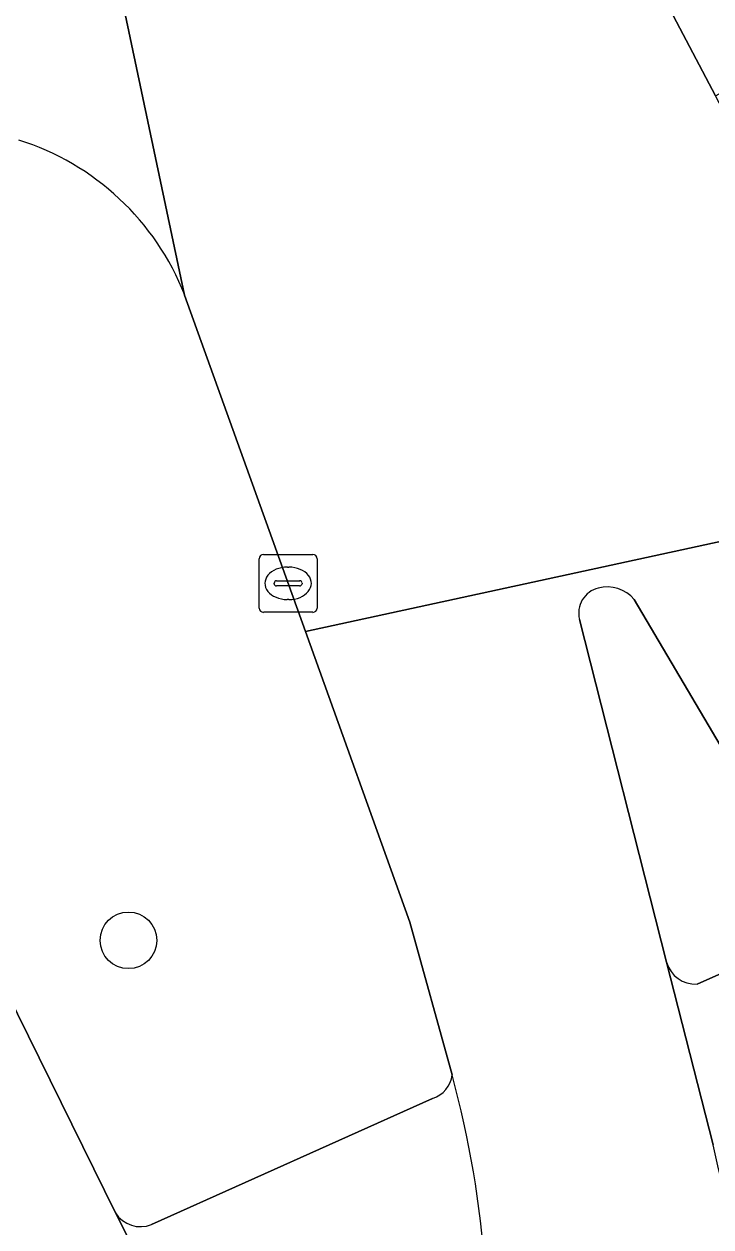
# Model space of a CAD drawing. Extents: x 159279 to 160377, y 384531 to 385888.
# Drawn here: x 159963.17 to 159975.03, y 384597.13 to 384617.89 of the extents above; entities that cross this region are included whole.
import ezdxf

# ---------------------------------------------------------------- set-up
doc = ezdxf.new("R2010")
doc.units = 0
for name, color, linetype in [('IMGEO_Boom', 7, 'Continuous'), ('IMGEO_Fietspad_open', 7, 'Continuous'), ('IMGEO_Groenvoorziening', 7, 'Continuous'), ('IMGEO_Kolk', 7, 'Continuous'), ('IMGEO_Rijbaan_lokaal_gesloten', 7, 'Continuous'), ('IMGEO_Rijbaan_lokaal_open', 7, 'Continuous'), ('IMGEO_Verkeerseiland_gesloten', 7, 'Continuous'), ('IMGEO_Voetpad_open', 7, 'Continuous')]:
    doc.layers.add(name, color=color, linetype=linetype)

msp = doc.modelspace()

# ---------------------------------------------------------------- linework, layer by layer
at = {"layer": 'IMGEO_Boom'}
msp.add_circle((159964.973, 384602.074), 0.489, dxfattribs=at)
at = {"layer": 'IMGEO_Fietspad_open'}
msp.add_lwpolyline([(159966.243, 384594.389), (159964.747, 384597.37), (159962.49, 384601.953)], dxfattribs=at)
at = {"layer": 'IMGEO_Groenvoorziening'}
for points in [[(159970.559, 384599.754), (159969.831, 384602.389), (159968.03, 384607.407), (159965.943, 384613.213)], [(159962.49, 384601.953), (159964.747, 384597.37)], [(159965.372, 384597.167), (159970.221, 384599.346)]]:
    msp.add_lwpolyline(points, dxfattribs=at)
for centre, radius, start, end in [((159961.719, 384611.564), 4.535, 21.3259, 72.5599), ((159970.084, 384599.803), 0.477, 286.6419, 354.0793), ((159965.184, 384597.65), 0.519, 212.7062, 291.3062)]:
    msp.add_arc(centre, radius, start, end, dxfattribs=at)
at = {"layer": 'IMGEO_Kolk'}
for p, q in [((159967.303, 384608.737), (159968.155, 384608.737)), ((159967.228, 384607.811), (159967.228, 384608.663)), ((159967.716, 384608.517), (159967.741, 384608.517)), ((159968.229, 384608.663), (159968.229, 384607.811)), ((159967.487, 384608.231), (159967.487, 384608.243)), ((159967.925, 384608.194), (159967.527, 384608.194)), ((159967.53, 384608.28), (159967.928, 384608.28)), ((159967.971, 384608.243), (159967.971, 384608.231)), ((159967.739, 384607.957), (159967.714, 384607.957)), ((159968.155, 384607.737), (159967.303, 384607.737))]:
    msp.add_line(p, q, dxfattribs=at)
for points in [[(159967.303, 384608.737), (159968.155, 384608.737)], [(159967.228, 384607.811), (159967.228, 384608.663)], [(159968.229, 384608.663), (159968.229, 384607.811)], [(159968.155, 384607.737), (159967.303, 384607.737)]]:
    msp.add_lwpolyline(points, dxfattribs=at)
for centre, radius, start, end in [((159967.305, 384608.661), 0.0765, 91.552, 178.448), ((159967.305, 384608.661), 0.0765, 91.552, 178.448), ((159968.153, 384608.661), 0.0765, 1.552, 88.448), ((159968.153, 384608.661), 0.0765, 1.552, 88.448), ((159967.527, 384608.24), 0.0403, 85.8775, 175.7526), ((159967.524, 384608.23), 0.0366, 178.938, 274.7102), ((159967.928, 384608.237), 0.043, 264.8664, 352.4533), ((159967.932, 384608.242), 0.0386, 1.7309, 96.639), ((159967.305, 384607.813), 0.0765, 181.552, 268.448), ((159967.305, 384607.813), 0.0765, 181.552, 268.448), ((159968.153, 384607.813), 0.0765, 271.552, 358.448), ((159968.153, 384607.813), 0.0765, 271.552, 358.448)]:
    msp.add_arc(centre, radius, start, end, dxfattribs=at)
for centre, major_axis, ratio, start_param, end_param in [((159967.715, 384608.237), (-0.387, 0.002), 0.722429, 4.712389, 7.853982), ((159967.74, 384608.237), (-0.39, 0.002), 0.717154, 1.570796, 4.712389)]:
    msp.add_ellipse(centre, major_axis=major_axis, ratio=ratio, start_param=start_param, end_param=end_param, dxfattribs=at)
at = {"layer": 'IMGEO_Rijbaan_lokaal_gesloten'}
for points in [[(159979.351, 384608.469), (159978.711, 384609.725), (159968.03, 384607.407), (159969.831, 384602.389), (159970.559, 384599.754)], [(159973.702, 384607.961), (159976.759, 384602.774), (159976.813, 384602.684), (159978.438, 384599.994), (159978.586, 384599.736), (159980.241, 384596.935), (159988.777, 384600.107)], [(159970.708, 384592.203), (159975.95, 384594.935), (159975.148, 384598.183), (159975.062, 384598.542), (159974.262, 384601.695), (159972.757, 384607.613)]]:
    msp.add_lwpolyline(points, dxfattribs=at)
for centre, radius, start, end in [((159973.189, 384607.723), 0.446, 103.8832, 194.3135), ((159973.234, 384607.556), 0.619, 40.8656, 104.216), ((159953.619, 384595.163), 17.551, 3.9697, 15.1641)]:
    msp.add_arc(centre, radius, start, end, dxfattribs=at)
at = {"layer": 'IMGEO_Rijbaan_lokaal_open'}
for points in [[(159961.483, 384643.929), (159962.02, 384636.159), (159962.027, 384636.063), (159962.342, 384631.357), (159962.368, 384631.057), (159962.509, 384629.437), (159965.943, 384613.213), (159968.03, 384607.407), (159978.711, 384609.725), (159977.954, 384611.211), (159975.103, 384616.651), (159972.138, 384622.291), (159971.129, 384624.646), (159970.389, 384627.135), (159969.852, 384630.499), (159969.246, 384634.671), (159968.977, 384639.313), (159968.642, 384649.632), (159969.222, 384660.175), (159969.225, 384660.781), (159971.306, 384675.134), (159971.729, 384678.051), (159971.743, 384678.16), (159971.827, 384678.621)], [(159970.156, 384637.242), (159970.004, 384639.414), (159970.126, 384648.473), (159970.135, 384653.22), (159970.142, 384654.68), (159970.019, 384656.136), (159969.767, 384657.574), (159969.387, 384658.984), (159969.371, 384659.033), (159969.222, 384660.175), (159968.642, 384649.632), (159968.977, 384639.313), (159969.246, 384634.671), (159969.852, 384630.499), (159970.389, 384627.135), (159971.129, 384624.646), (159972.138, 384622.291), (159975.103, 384616.651), (159976.059, 384617.174), (159975.124, 384618.837)], [(159965.943, 384613.213), (159962.509, 384629.437)]]:
    msp.add_lwpolyline(points, dxfattribs=at)
msp.add_arc((159961.719, 384611.564), 4.535, 21.3259, 72.5599, dxfattribs=at)
at = {"layer": 'IMGEO_Verkeerseiland_gesloten'}
for points in [[(159976.813, 384602.684), (159976.759, 384602.774), (159973.702, 384607.961)], [(159972.757, 384607.613), (159974.262, 384601.695)], [(159974.787, 384601.32), (159976.594, 384602.125)]]:
    msp.add_lwpolyline(points, dxfattribs=at)
for centre, radius, start, end in [((159973.189, 384607.723), 0.446, 103.8832, 194.3135), ((159973.234, 384607.556), 0.619, 40.8656, 104.216), ((159974.755, 384601.83), 0.511, 195.3038, 273.6208)]:
    msp.add_arc(centre, radius, start, end, dxfattribs=at)
at = {"layer": 'IMGEO_Voetpad_open'}
for points in [[(159976.594, 384602.125), (159974.787, 384601.32)], [(159974.262, 384601.695), (159975.062, 384598.542)], [(159970.221, 384599.346), (159965.372, 384597.167)], [(159964.747, 384597.37), (159966.243, 384594.389)]]:
    msp.add_lwpolyline(points, dxfattribs=at)
for centre, radius, start, end in [((159974.755, 384601.83), 0.511, 195.3038, 273.6208), ((159970.084, 384599.803), 0.477, 286.6419, 354.0793), ((159953.619, 384595.163), 17.551, 3.9697, 15.1641), ((159965.184, 384597.65), 0.519, 212.7062, 291.3062)]:
    msp.add_arc(centre, radius, start, end, dxfattribs=at)

doc.saveas('drawing.dxf')
